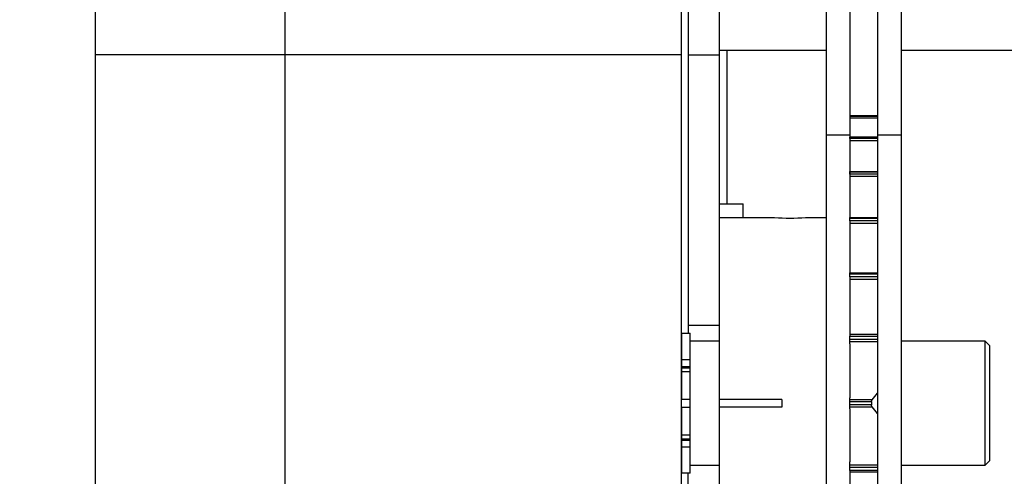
# Model space of a CAD drawing. Header units: inches. Extents: x 170 to 312, y 215 to 248.
# Tile 263 of 387: x 256.072 to 256.319, y 224.224 to 224.338. Entities that reach past the tile are written whole.
import ezdxf

# ---------------------------------------------------------------- set-up
doc = ezdxf.new("R2010")
doc.units = ezdxf.units.IN
doc.header["$LTSCALE"] = 0.25
doc.header["$MEASUREMENT"] = 0
doc.layers.add('ANNOTATIONS', color=1, linetype='Continuous')
doc.layers.add('STANDARD MOTOR RH', color=7, linetype='Continuous')
doc.styles.add('ARIAL', font='arial.ttf', dxfattribs={"height": 0.09375})
doc.dimstyles.new('STANDARD$0', dxfattribs={"dimtxt": 0.09375, "dimasz": 0.09375, "dimexe": 0.03125, "dimexo": 0.046875, "dimgap": 0.09, "dimtad": 0, "dimtih": 1, "dimtoh": 1, "dimdec": 4, "dimzin": 0, "dimdsep": 46, "dimtxsty": 'ARIAL', "dimcen": 0.09, "dimadec": 0, "dimazin": 0, "dimtfac": 1, "dimtdec": 4, "dimtofl": 0, "dimtmove": 0, "dimatfit": 1, "dimfxl": 1, "dimtolj": 1, "dimtzin": 0, "dimarcsym": 0})

# ---------------------------------------------------------------- blocks, each defined once
blk = doc.blocks.new('*D96')
at = {"layer": 'ANNOTATIONS', "color": 0, "lineweight": -2, "transparency": 16777216}
for p, q in [((255.3670235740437, 223.6042043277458), (255.3670235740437, 225.2024881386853)), ((256.4522110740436, 224.4635793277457), (256.4522110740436, 225.2024881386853)), ((255.4607735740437, 225.1712381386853), (255.624507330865, 225.1712381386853)), ((256.3584610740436, 225.1712381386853), (256.1947273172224, 225.1712381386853))]:
    blk.add_line(p, q, dxfattribs=at)
at = {"layer": 'ANNOTATIONS', "color": 0, "transparency": 16777216}
for points in [[(255.4607735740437, 225.1868631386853), (255.4607735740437, 225.1556131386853), (255.3670235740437, 225.1712381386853)], [(256.3584610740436, 225.1868631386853), (256.3584610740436, 225.1556131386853), (256.4522110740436, 225.1712381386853)]]:
    blk.add_solid(points, dxfattribs=at)
at = {"layer": 'defpoints', "color": 0, "transparency": 16777216}
for p in [(255.3670235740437, 225.1712381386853), (256.4522110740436, 224.4167043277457), (255.3670235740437, 223.5573293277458)]:
    blk.add_point(p, dxfattribs=at)
at = {"layer": 'ANNOTATIONS', "color": 0, "transparency": 16777216, "insert": (255.9096173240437, 225.1712381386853), "char_height": 0.09375, "attachment_point": 5, "style": 'ARIAL'}
blk.add_mtext('\\A1;17 3/8"', dxfattribs=at)
blk = doc.blocks.new('*D97')
at = {"layer": 'ANNOTATIONS', "color": 0, "lineweight": -2, "transparency": 16777216}
for p, q in [((255.3670235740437, 223.6042043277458), (255.3670235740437, 225.5541731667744)), ((256.5669609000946, 224.9939388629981), (256.5669609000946, 225.5541731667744)), ((255.4607735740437, 225.5229231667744), (255.7858961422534, 225.5229231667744)), ((256.4732109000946, 225.5229231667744), (256.148088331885, 225.5229231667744))]:
    blk.add_line(p, q, dxfattribs=at)
at = {"layer": 'ANNOTATIONS', "color": 0, "transparency": 16777216}
for points in [[(255.4607735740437, 225.5385481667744), (255.4607735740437, 225.5072981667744), (255.3670235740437, 225.5229231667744)], [(256.4732109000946, 225.5385481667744), (256.4732109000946, 225.5072981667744), (256.5669609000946, 225.5229231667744)]]:
    blk.add_solid(points, dxfattribs=at)
at = {"layer": 'defpoints', "color": 0, "transparency": 16777216}
for p in [(255.3670235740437, 225.5229231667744), (256.5669609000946, 224.9470638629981), (255.3670235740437, 223.5573293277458)]:
    blk.add_point(p, dxfattribs=at)
at = {"layer": 'ANNOTATIONS', "color": 0, "transparency": 16777216, "insert": (255.9669922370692, 225.5229231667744), "char_height": 0.09375, "attachment_point": 5, "style": 'ARIAL'}
blk.add_mtext('\\A1;20"', dxfattribs=at)

msp = doc.modelspace()

# ---------------------------------------------------------------- linework, layer by layer
at = {"layer": 'STANDARD MOTOR RH'}
for p, q in [((256.2397363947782, 224.5789828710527), (256.2397363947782, 224.2598605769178)), ((256.2475488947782, 224.143266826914), (256.2475488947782, 224.519619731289)), ((256.2802576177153, 224.5082668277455), (256.2802576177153, 224.28884999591)), ((256.2871326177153, 224.5082668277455), (256.2871326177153, 224.28884999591)), ((256.2930701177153, 224.5082668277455), (256.2930701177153, 224.1692912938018)), ((256.2743201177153, 224.4543453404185), (256.2743201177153, 224.1692912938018)), ((256.0913279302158, 224.143266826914), (256.0913279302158, 224.341391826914)), ((256.1388279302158, 224.143266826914), (256.1388279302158, 224.341391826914)), ((256.2380779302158, 224.143266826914), (256.2380779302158, 224.341391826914)), ((256.2380779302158, 224.329673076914), (256.0913279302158, 224.329673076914)), ((256.2397363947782, 224.329673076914), (256.2475488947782, 224.329673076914)), ((256.2743201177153, 224.3307668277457), (256.2475488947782, 224.3307668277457)), ((256.2494610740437, 224.3307668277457), (256.2494610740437, 224.2922884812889)), ((256.4522110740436, 224.3307668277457), (256.2930701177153, 224.3307668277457)), ((256.2802576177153, 224.3144015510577), (256.2871326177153, 224.3144015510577)), ((256.2802576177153, 224.3143898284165), (256.2871326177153, 224.3143898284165)), ((256.2871326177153, 224.31420269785), (256.2802576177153, 224.31420269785)), ((256.2802576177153, 224.3138189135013), (256.2871326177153, 224.3138189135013)), ((256.2743201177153, 224.309619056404), (256.2802576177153, 224.309619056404)), ((256.2871326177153, 224.309619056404), (256.2930701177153, 224.309619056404)), ((256.2802506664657, 224.3086543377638), (256.2802506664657, 224.3090192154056)), ((256.2802576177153, 224.3090667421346), (256.2871326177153, 224.3090667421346)), ((256.2802576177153, 224.3090192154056), (256.2871326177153, 224.3090192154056)), ((256.2871326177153, 224.3086543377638), (256.2802576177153, 224.3086543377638)), ((256.2802576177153, 224.3081977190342), (256.2871326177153, 224.3081977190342)), ((256.2871404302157, 224.3090192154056), (256.2871404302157, 224.3086543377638)), ((256.2802506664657, 224.3004101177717), (256.2871404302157, 224.3004101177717)), ((256.2802506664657, 224.2997801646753), (256.2802506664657, 224.3004101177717)), ((256.2802506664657, 224.3003044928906), (256.2871404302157, 224.3003044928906)), ((256.2871404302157, 224.2997801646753), (256.2802506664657, 224.2997801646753)), ((256.2802506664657, 224.2997801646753), (256.2802506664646, 224.2992736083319)), ((256.2871404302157, 224.3004101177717), (256.2871404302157, 224.2992500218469)), ((256.2802506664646, 224.2992736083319), (256.2871404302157, 224.2992736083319)), ((256.2802506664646, 224.2992736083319), (256.2802506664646, 224.2992500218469)), ((256.2475488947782, 224.2922884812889), (256.2534863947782, 224.2922884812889)), ((256.2534863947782, 224.2888967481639), (256.2534863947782, 224.2922884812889)), ((256.2475488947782, 224.2888967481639), (256.2613785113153, 224.2888967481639)), ((256.2691426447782, 224.2888967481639), (256.2743201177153, 224.2888967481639)), ((256.2802506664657, 224.2888657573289), (256.2871404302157, 224.2888657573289)), ((256.2802506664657, 224.2880251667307), (256.2802506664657, 224.2888657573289)), ((256.2802506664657, 224.2886826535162), (256.2871404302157, 224.2886826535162)), ((256.2871404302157, 224.2880251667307), (256.2802506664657, 224.2880251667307)), ((256.2802506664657, 224.2880251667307), (256.2802506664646, 224.287494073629)), ((256.2802506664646, 224.287494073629), (256.2871404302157, 224.287494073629)), ((256.2802506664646, 224.287494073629), (256.2802506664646, 224.2871322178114)), ((256.2802576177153, 224.2871322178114), (256.2802576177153, 224.2750123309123)), ((256.2871326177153, 224.2871322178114), (256.2871326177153, 224.2750123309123)), ((256.2871404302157, 224.2888657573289), (256.2871404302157, 224.2871322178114)), ((256.2802506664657, 224.2750125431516), (256.2871404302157, 224.2750125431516)), ((256.2802506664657, 224.2739787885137), (256.2802506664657, 224.2750125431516)), ((256.2871404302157, 224.2750125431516), (256.2871404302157, 224.2728748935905)), ((256.2802506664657, 224.2747364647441), (256.2871404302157, 224.2747364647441)), ((256.2871404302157, 224.2739787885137), (256.2802506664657, 224.2739787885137)), ((256.2802506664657, 224.2739787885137), (256.2802506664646, 224.2734497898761)), ((256.2802506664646, 224.2734497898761), (256.2871404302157, 224.2734497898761)), ((256.2802506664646, 224.2734497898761), (256.2802506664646, 224.2728748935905)), ((256.2802576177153, 224.2728748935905), (256.2802576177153, 224.2597301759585)), ((256.2871326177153, 224.2728748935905), (256.2871326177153, 224.2597301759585)), ((256.2397363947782, 224.261860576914), (256.2475488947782, 224.261860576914)), ((256.2381716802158, 224.2598605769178), (256.2402654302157, 224.2598605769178)), ((256.2381716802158, 224.2433293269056), (256.2381716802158, 224.2598605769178)), ((256.2402654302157, 224.2247980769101), (256.2402654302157, 224.2598605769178)), ((256.2402654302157, 224.2579449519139), (256.2475488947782, 224.2579449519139)), ((256.2802506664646, 224.2597301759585), (256.2802506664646, 224.2595358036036)), ((256.2871404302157, 224.2595358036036), (256.2802506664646, 224.2595358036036)), ((256.2802506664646, 224.2595358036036), (256.2802506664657, 224.2591652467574)), ((256.2802506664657, 224.2591652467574), (256.2871404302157, 224.2591652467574)), ((256.2802506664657, 224.2572181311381), (256.2802506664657, 224.2591652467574)), ((256.2871404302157, 224.258345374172), (256.2802506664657, 224.258345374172)), ((256.2802506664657, 224.2578449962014), (256.2871404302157, 224.2578449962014)), ((256.2871404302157, 224.2597301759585), (256.2871404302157, 224.2572181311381)), ((256.2930701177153, 224.2579449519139), (256.3140154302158, 224.2579449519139)), ((256.3140154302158, 224.2579449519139), (256.3152654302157, 224.256694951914)), ((256.3140154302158, 224.2579449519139), (256.3140154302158, 224.226713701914)), ((256.2380779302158, 224.256954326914), (256.2381716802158, 224.256954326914)), ((256.2802576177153, 224.2572181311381), (256.2802576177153, 224.2436991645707)), ((256.2871326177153, 224.2572181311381), (256.2871326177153, 224.227648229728)), ((256.3152654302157, 224.2279637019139), (256.3152654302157, 224.256694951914)), ((256.2381716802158, 224.2532856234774), (256.2402654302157, 224.2532856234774)), ((256.2381716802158, 224.2515407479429), (256.2402654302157, 224.2515407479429)), ((256.2381716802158, 224.2512068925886), (256.2402654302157, 224.2512068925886)), ((256.2381716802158, 224.2502720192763), (256.2402654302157, 224.2502720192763)), ((256.2381716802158, 224.2433293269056), (256.2402654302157, 224.2433293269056)), ((256.2631738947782, 224.243298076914), (256.2475488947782, 224.243298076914)), ((256.2631738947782, 224.243298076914), (256.2631738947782, 224.2413605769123)), ((256.2802506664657, 224.2409463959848), (256.2802506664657, 224.2436991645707)), ((256.285771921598, 224.2431964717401), (256.2802506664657, 224.2431964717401)), ((256.2802506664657, 224.2427498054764), (256.2856671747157, 224.2427498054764)), ((256.2856671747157, 224.2427498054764), (256.2856671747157, 224.2419088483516)), ((256.285771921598, 224.2431964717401), (256.2871404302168, 224.2448916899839)), ((256.2381716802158, 224.2413293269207), (256.2402654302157, 224.2413293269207)), ((256.2381716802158, 224.2247980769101), (256.2381716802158, 224.2413293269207)), ((256.2631738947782, 224.2413605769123), (256.2475488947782, 224.2413605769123)), ((256.2856671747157, 224.2419088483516), (256.2802506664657, 224.2419088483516)), ((256.2802506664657, 224.2414621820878), (256.2857719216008, 224.2414621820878)), ((256.2802576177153, 224.2409463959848), (256.2802576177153, 224.227648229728)), ((256.2871404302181, 224.2397669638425), (256.2857719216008, 224.2414621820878)), ((256.2381716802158, 224.2343866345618), (256.2402654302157, 224.2343866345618)), ((256.2381716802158, 224.2334517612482), (256.2402654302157, 224.2334517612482)), ((256.2381716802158, 224.2331179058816), (256.2402654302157, 224.2331179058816)), ((256.2381716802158, 224.2313730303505), (256.2402654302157, 224.2313730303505)), ((256.3152654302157, 224.2279637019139), (256.3140154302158, 224.226713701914)), ((256.2381716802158, 224.227704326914), (256.2380779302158, 224.227704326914)), ((256.2475488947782, 224.226713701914), (256.2402654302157, 224.226713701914)), ((256.2802506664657, 224.2254934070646), (256.2802506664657, 224.227648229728)), ((256.2871404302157, 224.2268136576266), (256.2802506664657, 224.2268136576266)), ((256.2802506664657, 224.2263132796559), (256.2871404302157, 224.2263132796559)), ((256.2871404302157, 224.2254934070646), (256.2802506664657, 224.2254934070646)), ((256.2802506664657, 224.2254934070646), (256.2802506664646, 224.2251228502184)), ((256.2871404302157, 224.227648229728), (256.2871404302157, 224.2248496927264)), ((256.3140154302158, 224.226713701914), (256.2930701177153, 224.226713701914)), ((256.2402654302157, 224.2247980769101), (256.2381716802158, 224.2247980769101)), ((256.2397363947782, 224.0671718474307), (256.2397363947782, 224.2247980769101)), ((256.2802506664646, 224.2251228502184), (256.2871404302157, 224.2251228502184)), ((256.2802506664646, 224.2251228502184), (256.2802506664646, 224.2248496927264)), ((256.2802576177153, 224.2248496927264), (256.2802576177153, 224.2123253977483)), ((256.2871326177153, 224.2248496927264), (256.2871326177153, 224.2123253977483))]:
    msp.add_line(p, q, dxfattribs=at)
msp.add_arc((256.2652365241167, 224.3353752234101), 0.04664232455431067, 265.255367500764, 274.8039343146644, dxfattribs=at)
for points, knots in [([(256.2856671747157, 224.2427498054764), (256.2856689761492, 224.2428027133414), (256.2856725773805, 224.242908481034), (256.285700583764, 224.2430490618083), (256.2857356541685, 224.2431450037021), (256.2857620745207, 224.2431824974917), (256.2857719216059, 224.2431964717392)], [0, 0, 0, 0, 0.2753237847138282, 0.5503975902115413, 0.8324294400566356, 0.9999999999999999, 0.9999999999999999, 0.9999999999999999, 0.9999999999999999]), ([(256.2857719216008, 224.2414621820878), (256.2857543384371, 224.2414898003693), (256.285719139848, 224.2415450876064), (256.285682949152, 224.2416854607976), (256.2856684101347, 224.2418144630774), (256.2856674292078, 224.2418894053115), (256.2856671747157, 224.2419088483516)], [0, 0, 0, 0, 0.3037403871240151, 0.6080380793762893, 0.8983092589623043, 1, 1, 1, 1])]:
    msp.add_open_spline(points, degree=3, knots=knots, dxfattribs=at)

# ---------------------------------------------------------------- dimensions: what is measured, and where the dimension line sits
at = {"layer": 'ANNOTATIONS'}
for base, p1, text, picture, middle in [((255.3670235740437, 225.5229231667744), (256.5669609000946, 224.9470638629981), '20"', '*D97', (255.9669922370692, 225.5229231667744)), ((255.3670235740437, 225.1712381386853), (256.4522110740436, 224.4167043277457), '17 3/8"', '*D96', (255.9096173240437, 225.1712381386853))]:
    dim = msp.add_linear_dim(base=base, p1=p1, p2=(255.3670235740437, 223.5573293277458), text=text, dimstyle='STANDARD$0', dxfattribs=at)
    dim.commit()
    dim.dimension.update_dxf_attribs({"geometry": picture, "text_midpoint": middle, "dimtype": 160})

doc.saveas('drawing.dxf')
